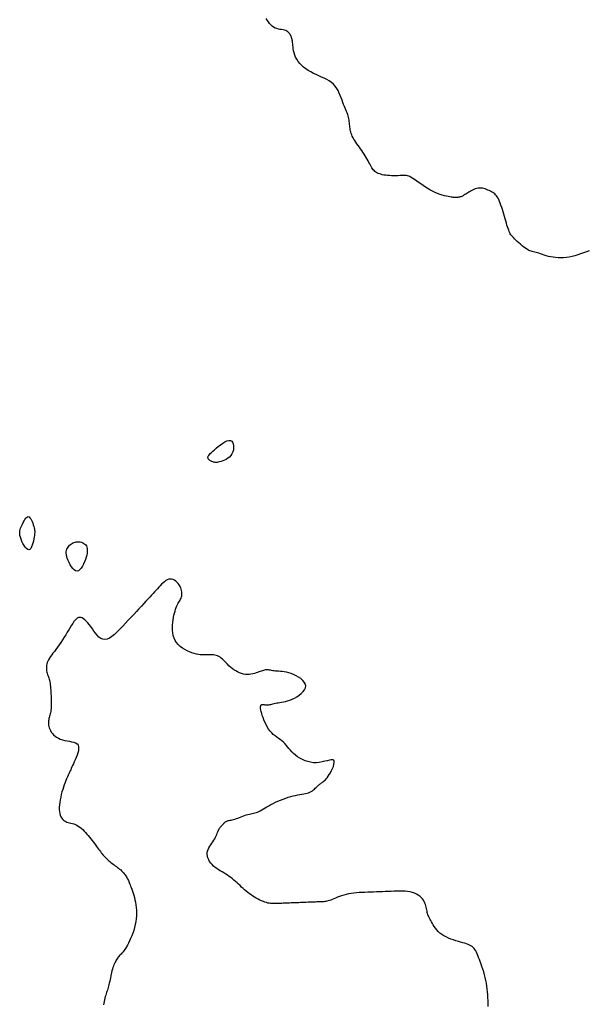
# Model space of a CAD drawing. Header units: millimetres. Extents: x 32690613 to 32693367, y 5343692 to 5344708.
# Tile 831 of 1009: x 32693151 to 32693176, y 5344229 to 5344272. Entities that reach past the tile are written whole.
import ezdxf

# ---------------------------------------------------------------- set-up
doc = ezdxf.new("R2010")
doc.units = ezdxf.units.MM
doc.header["$LTSCALE"] = 20
doc.layers.add('02-DGM_HL_492.00', color=82, linetype='Continuous')
doc.layers.add('02-DGM_HL_492.50', color=92, linetype='Continuous')

msp = doc.modelspace()

# ---------------------------------------------------------------- linework, layer by layer
at = {"layer": '02-DGM_HL_492.00', "elevation": 492, "flags": 128}
msp.add_lwpolyline([(32693176.055, 5344261.739), (32693175.932, 5344261.698), (32693175.808, 5344261.652), (32693175.685, 5344261.606), (32693175.562, 5344261.562), (32693175.438, 5344261.522), (32693175.314, 5344261.49), (32693175.191, 5344261.465), (32693175.069, 5344261.448), (32693174.948, 5344261.437), (32693174.83, 5344261.433), (32693174.714, 5344261.435), (32693174.603, 5344261.444), (32693174.495, 5344261.458), (32693174.393, 5344261.477), (32693174.296, 5344261.5), (32693174.203, 5344261.526), (32693174.116, 5344261.554), (32693174.034, 5344261.582), (32693173.958, 5344261.609), (32693173.887, 5344261.633), (32693173.821, 5344261.654), (32693173.76, 5344261.67), (32693173.703, 5344261.683), (32693173.649, 5344261.695), (32693173.596, 5344261.707), (32693173.543, 5344261.723), (32693173.489, 5344261.742), (32693173.431, 5344261.768), (32693173.37, 5344261.803), (32693173.303, 5344261.847), (32693173.233, 5344261.899), (32693173.16, 5344261.957), (32693173.088, 5344262.018), (32693173.016, 5344262.082), (32693172.949, 5344262.144), (32693172.886, 5344262.204), (32693172.829, 5344262.26), (32693172.782, 5344262.309), (32693172.741, 5344262.353), (32693172.706, 5344262.394), (32693172.677, 5344262.434), (32693172.651, 5344262.476), (32693172.627, 5344262.521), (32693172.604, 5344262.571), (32693172.582, 5344262.628), (32693172.558, 5344262.694), (32693172.532, 5344262.769), (32693172.506, 5344262.85), (32693172.479, 5344262.937), (32693172.451, 5344263.029), (32693172.423, 5344263.124), (32693172.394, 5344263.221), (32693172.366, 5344263.32), (32693172.337, 5344263.419), (32693172.308, 5344263.517), (32693172.278, 5344263.612), (32693172.248, 5344263.703), (32693172.218, 5344263.79), (32693172.187, 5344263.871), (32693172.155, 5344263.945), (32693172.122, 5344264.011), (32693172.087, 5344264.068), (32693172.052, 5344264.117), (32693172.014, 5344264.158), (32693171.975, 5344264.194), (32693171.933, 5344264.226), (32693171.889, 5344264.254), (32693171.843, 5344264.281), (32693171.793, 5344264.307), (32693171.741, 5344264.333), (32693171.685, 5344264.359), (32693171.628, 5344264.384), (32693171.568, 5344264.406), (32693171.508, 5344264.424), (32693171.446, 5344264.438), (32693171.383, 5344264.446), (32693171.321, 5344264.447), (32693171.258, 5344264.441), (32693171.197, 5344264.428), (32693171.136, 5344264.409), (32693171.077, 5344264.386), (32693171.02, 5344264.36), (32693170.964, 5344264.331), (32693170.911, 5344264.301), (32693170.861, 5344264.271), (32693170.813, 5344264.241), (32693170.769, 5344264.213), (32693170.727, 5344264.186), (32693170.688, 5344264.161), (32693170.651, 5344264.137), (32693170.616, 5344264.117), (32693170.583, 5344264.099), (32693170.551, 5344264.083), (32693170.521, 5344264.071), (32693170.492, 5344264.062), (32693170.464, 5344264.055), (32693170.438, 5344264.05), (32693170.412, 5344264.046), (32693170.386, 5344264.044), (32693170.361, 5344264.043), (32693170.336, 5344264.042), (32693170.311, 5344264.041), (32693170.284, 5344264.04), (32693170.256, 5344264.04), (32693170.223, 5344264.041), (32693170.186, 5344264.044), (32693170.143, 5344264.048), (32693170.093, 5344264.054), (32693170.035, 5344264.063), (32693169.967, 5344264.075), (32693169.891, 5344264.09), (32693169.807, 5344264.11), (32693169.715, 5344264.135), (32693169.617, 5344264.166), (32693169.513, 5344264.205), (32693169.404, 5344264.251), (32693169.291, 5344264.307), (32693169.175, 5344264.371), (32693169.057, 5344264.443), (32693168.94, 5344264.518), (32693168.826, 5344264.596), (32693168.717, 5344264.671), (32693168.615, 5344264.743), (32693168.522, 5344264.808), (32693168.441, 5344264.863), (32693168.373, 5344264.906), (32693168.314, 5344264.938), (32693168.264, 5344264.961), (32693168.218, 5344264.976), (32693168.173, 5344264.984), (32693168.128, 5344264.987), (32693168.077, 5344264.987), (32693168.019, 5344264.985), (32693167.952, 5344264.983), (32693167.876, 5344264.98), (32693167.794, 5344264.978), (32693167.707, 5344264.976), (32693167.617, 5344264.976), (32693167.527, 5344264.978), (32693167.438, 5344264.981), (32693167.352, 5344264.987), (32693167.271, 5344264.995), (32693167.195, 5344265.007), (32693167.124, 5344265.021), (32693167.058, 5344265.038), (32693166.998, 5344265.058), (32693166.942, 5344265.08), (32693166.891, 5344265.106), (32693166.846, 5344265.134), (32693166.806, 5344265.165), (32693166.769, 5344265.199), (32693166.736, 5344265.237), (32693166.705, 5344265.278), (32693166.675, 5344265.323), (32693166.645, 5344265.372), (32693166.615, 5344265.426), (32693166.582, 5344265.485), (32693166.547, 5344265.549), (32693166.509, 5344265.617), (32693166.469, 5344265.688), (32693166.427, 5344265.762), (32693166.382, 5344265.838), (32693166.336, 5344265.914), (32693166.288, 5344265.991), (32693166.238, 5344266.067), (32693166.187, 5344266.142), (32693166.135, 5344266.215), (32693166.083, 5344266.286), (32693166.033, 5344266.356), (32693165.985, 5344266.424), (32693165.94, 5344266.49), (32693165.899, 5344266.554), (32693165.863, 5344266.616), (32693165.832, 5344266.677), (32693165.806, 5344266.735), (32693165.785, 5344266.793), (32693165.767, 5344266.85), (32693165.753, 5344266.906), (32693165.742, 5344266.962), (32693165.733, 5344267.018), (32693165.726, 5344267.076), (32693165.719, 5344267.134), (32693165.714, 5344267.194), (32693165.708, 5344267.254), (32693165.701, 5344267.315), (32693165.693, 5344267.376), (32693165.682, 5344267.438), (32693165.669, 5344267.5), (32693165.653, 5344267.561), (32693165.633, 5344267.623), (32693165.61, 5344267.686), (32693165.583, 5344267.751), (32693165.555, 5344267.818), (32693165.523, 5344267.889), (32693165.491, 5344267.966), (32693165.457, 5344268.047), (32693165.422, 5344268.136), (32693165.387, 5344268.232), (32693165.35, 5344268.334), (32693165.31, 5344268.438), (32693165.266, 5344268.544), (32693165.215, 5344268.647), (32693165.158, 5344268.747), (32693165.092, 5344268.841), (32693165.016, 5344268.926), (32693164.929, 5344269.002), (32693164.833, 5344269.068), (32693164.729, 5344269.127), (32693164.619, 5344269.182), (32693164.505, 5344269.234), (32693164.389, 5344269.285), (32693164.272, 5344269.337), (32693164.155, 5344269.393), (32693164.042, 5344269.454), (32693163.933, 5344269.52), (32693163.829, 5344269.59), (32693163.732, 5344269.664), (32693163.642, 5344269.743), (32693163.562, 5344269.825), (32693163.491, 5344269.91), (32693163.431, 5344269.999), (32693163.384, 5344270.089), (32693163.347, 5344270.181), (32693163.319, 5344270.273), (32693163.299, 5344270.362), (32693163.285, 5344270.448), (32693163.275, 5344270.529), (32693163.268, 5344270.604), (32693163.262, 5344270.67), (32693163.256, 5344270.728), (32693163.249, 5344270.778), (32693163.241, 5344270.821), (32693163.233, 5344270.86), (32693163.223, 5344270.894), (32693163.213, 5344270.926), (32693163.201, 5344270.958), (32693163.188, 5344270.99), (32693163.173, 5344271.024), (32693163.156, 5344271.058), (32693163.136, 5344271.093), (32693163.112, 5344271.127), (32693163.084, 5344271.16), (32693163.05, 5344271.189), (32693163.009, 5344271.215), (32693162.962, 5344271.237), (32693162.907, 5344271.253), (32693162.845, 5344271.266), (32693162.779, 5344271.278), (32693162.71, 5344271.29), (32693162.639, 5344271.304), (32693162.568, 5344271.323), (32693162.498, 5344271.349), (32693162.432, 5344271.383), (32693162.37, 5344271.427), (32693162.313, 5344271.481), (32693162.259, 5344271.542), (32693162.208, 5344271.611), (32693162.159, 5344271.684), (32693162.112, 5344271.761)], dxfattribs=at)
at = {"layer": '02-DGM_HL_492.50', "elevation": 492.5, "flags": 128}
for points in [[(32693159.599, 5344252.822), (32693159.602, 5344252.851), (32693159.613, 5344252.882), (32693159.633, 5344252.915), (32693159.662, 5344252.953), (32693159.7, 5344252.995), (32693159.749, 5344253.043), (32693159.808, 5344253.097), (32693159.878, 5344253.158), (32693159.959, 5344253.227), (32693160.047, 5344253.3), (32693160.141, 5344253.372), (32693160.237, 5344253.438), (32693160.331, 5344253.495), (32693160.42, 5344253.537), (32693160.501, 5344253.561), (32693160.571, 5344253.561), (32693160.627, 5344253.534), (32693160.668, 5344253.485), (32693160.696, 5344253.417), (32693160.71, 5344253.337), (32693160.711, 5344253.248), (32693160.698, 5344253.155), (32693160.673, 5344253.064), (32693160.635, 5344252.979), (32693160.586, 5344252.905), (32693160.527, 5344252.841), (32693160.46, 5344252.787), (32693160.389, 5344252.741), (32693160.316, 5344252.704), (32693160.243, 5344252.674), (32693160.172, 5344252.651), (32693160.107, 5344252.633), (32693160.048, 5344252.621), (32693159.997, 5344252.613), (32693159.951, 5344252.61), (32693159.91, 5344252.61), (32693159.872, 5344252.614), (32693159.837, 5344252.622), (32693159.805, 5344252.632), (32693159.773, 5344252.645), (32693159.741, 5344252.661), (32693159.71, 5344252.679), (32693159.681, 5344252.698), (32693159.655, 5344252.72), (32693159.633, 5344252.743), (32693159.615, 5344252.768), (32693159.604, 5344252.795)], [(32693151.845, 5344250.273), (32693151.882, 5344250.259), (32693151.917, 5344250.226), (32693151.951, 5344250.179), (32693151.983, 5344250.12), (32693152.013, 5344250.055), (32693152.04, 5344249.986), (32693152.064, 5344249.917), (32693152.084, 5344249.851), (32693152.1, 5344249.793), (32693152.112, 5344249.74), (32693152.12, 5344249.689), (32693152.124, 5344249.639), (32693152.124, 5344249.587), (32693152.12, 5344249.53), (32693152.113, 5344249.467), (32693152.102, 5344249.393), (32693152.088, 5344249.31), (32693152.07, 5344249.22), (32693152.048, 5344249.128), (32693152.022, 5344249.041), (32693151.992, 5344248.964), (32693151.957, 5344248.901), (32693151.918, 5344248.859), (32693151.873, 5344248.842), (32693151.824, 5344248.855), (32693151.772, 5344248.894), (32693151.719, 5344248.954), (32693151.666, 5344249.029), (32693151.617, 5344249.115), (32693151.572, 5344249.206), (32693151.534, 5344249.297), (32693151.505, 5344249.384), (32693151.486, 5344249.462), (32693151.477, 5344249.532), (32693151.477, 5344249.595), (32693151.484, 5344249.654), (32693151.498, 5344249.711), (32693151.517, 5344249.768), (32693151.541, 5344249.826), (32693151.569, 5344249.887), (32693151.598, 5344249.953), (32693151.63, 5344250.02), (32693151.664, 5344250.086), (32693151.699, 5344250.147), (32693151.735, 5344250.2), (32693151.772, 5344250.241), (32693151.809, 5344250.266)], [(32693153.531, 5344248.474), (32693153.507, 5344248.556), (32693153.493, 5344248.63), (32693153.487, 5344248.696), (32693153.488, 5344248.757), (32693153.498, 5344248.812), (32693153.513, 5344248.862), (32693153.535, 5344248.909), (32693153.562, 5344248.953), (32693153.594, 5344248.995), (32693153.63, 5344249.034), (32693153.671, 5344249.07), (32693153.715, 5344249.103), (32693153.762, 5344249.131), (32693153.812, 5344249.154), (32693153.865, 5344249.172), (32693153.92, 5344249.184), (32693153.977, 5344249.189), (32693154.034, 5344249.187), (32693154.091, 5344249.18), (32693154.146, 5344249.165), (32693154.198, 5344249.145), (32693154.246, 5344249.119), (32693154.289, 5344249.087), (32693154.326, 5344249.049), (32693154.355, 5344249.006), (32693154.376, 5344248.957), (32693154.39, 5344248.902), (32693154.396, 5344248.84), (32693154.395, 5344248.772), (32693154.386, 5344248.696), (32693154.37, 5344248.613), (32693154.346, 5344248.522), (32693154.315, 5344248.424), (32693154.277, 5344248.323), (32693154.233, 5344248.223), (32693154.184, 5344248.13), (32693154.131, 5344248.049), (32693154.074, 5344247.984), (32693154.014, 5344247.94), (32693153.953, 5344247.923), (32693153.89, 5344247.935), (32693153.827, 5344247.974), (32693153.766, 5344248.034), (32693153.708, 5344248.109), (32693153.654, 5344248.196), (32693153.605, 5344248.289), (32693153.564, 5344248.383)]]:
    msp.add_lwpolyline(points, close=True, dxfattribs=at)
msp.add_lwpolyline([(32693171.699, 5344229.143), (32693171.694, 5344229.268), (32693171.689, 5344229.393), (32693171.684, 5344229.518), (32693171.677, 5344229.643), (32693171.668, 5344229.767), (32693171.657, 5344229.892), (32693171.642, 5344230.017), (32693171.623, 5344230.141), (32693171.6, 5344230.265), (32693171.572, 5344230.389), (32693171.539, 5344230.512), (32693171.504, 5344230.632), (32693171.466, 5344230.75), (32693171.427, 5344230.864), (32693171.389, 5344230.972), (32693171.35, 5344231.075), (32693171.314, 5344231.171), (32693171.281, 5344231.26), (32693171.249, 5344231.341), (32693171.218, 5344231.415), (32693171.187, 5344231.483), (32693171.156, 5344231.543), (32693171.122, 5344231.598), (32693171.085, 5344231.646), (32693171.044, 5344231.689), (32693170.998, 5344231.726), (32693170.947, 5344231.759), (32693170.89, 5344231.789), (32693170.827, 5344231.816), (32693170.757, 5344231.841), (32693170.681, 5344231.866), (32693170.598, 5344231.892), (32693170.507, 5344231.918), (32693170.408, 5344231.947), (32693170.304, 5344231.978), (32693170.197, 5344232.013), (32693170.088, 5344232.051), (32693169.981, 5344232.093), (32693169.877, 5344232.14), (32693169.778, 5344232.191), (32693169.688, 5344232.248), (32693169.607, 5344232.309), (32693169.535, 5344232.375), (32693169.472, 5344232.444), (32693169.417, 5344232.515), (32693169.367, 5344232.586), (32693169.324, 5344232.656), (32693169.285, 5344232.723), (32693169.25, 5344232.786), (32693169.217, 5344232.845), (32693169.188, 5344232.9), (32693169.161, 5344232.952), (32693169.137, 5344233.001), (32693169.116, 5344233.049), (32693169.097, 5344233.097), (32693169.081, 5344233.146), (32693169.067, 5344233.196), (32693169.055, 5344233.249), (32693169.045, 5344233.304), (32693169.035, 5344233.362), (32693169.023, 5344233.42), (32693169.009, 5344233.48), (32693168.991, 5344233.541), (32693168.967, 5344233.602), (32693168.937, 5344233.664), (32693168.9, 5344233.725), (32693168.855, 5344233.784), (32693168.801, 5344233.842), (32693168.741, 5344233.896), (32693168.672, 5344233.946), (32693168.596, 5344233.991), (32693168.513, 5344234.029), (32693168.422, 5344234.061), (32693168.323, 5344234.084), (32693168.218, 5344234.101), (32693168.107, 5344234.111), (32693167.992, 5344234.117), (32693167.873, 5344234.118), (32693167.751, 5344234.116), (32693167.627, 5344234.113), (32693167.502, 5344234.108), (32693167.377, 5344234.103), (32693167.252, 5344234.098), (32693167.128, 5344234.093), (32693167.003, 5344234.089), (32693166.878, 5344234.084), (32693166.753, 5344234.079), (32693166.628, 5344234.074), (32693166.503, 5344234.069), (32693166.378, 5344234.064), (32693166.254, 5344234.058), (32693166.131, 5344234.052), (32693166.011, 5344234.043), (32693165.893, 5344234.032), (32693165.778, 5344234.017), (32693165.667, 5344233.999), (32693165.562, 5344233.977), (32693165.461, 5344233.949), (32693165.366, 5344233.919), (32693165.276, 5344233.885), (32693165.191, 5344233.851), (32693165.112, 5344233.817), (32693165.037, 5344233.784), (32693164.968, 5344233.754), (32693164.904, 5344233.729), (32693164.845, 5344233.708), (32693164.79, 5344233.692), (32693164.739, 5344233.68), (32693164.691, 5344233.672), (32693164.645, 5344233.666), (32693164.602, 5344233.662), (32693164.559, 5344233.66), (32693164.518, 5344233.658), (32693164.476, 5344233.656), (32693164.433, 5344233.655), (32693164.39, 5344233.653), (32693164.344, 5344233.651), (32693164.296, 5344233.649), (32693164.244, 5344233.647), (32693164.189, 5344233.645), (32693164.129, 5344233.643), (32693164.064, 5344233.64), (32693163.995, 5344233.637), (32693163.921, 5344233.635), (32693163.845, 5344233.632), (32693163.765, 5344233.628), (32693163.684, 5344233.625), (32693163.602, 5344233.622), (32693163.518, 5344233.619), (32693163.435, 5344233.616), (32693163.353, 5344233.612), (32693163.271, 5344233.609), (32693163.192, 5344233.606), (32693163.116, 5344233.603), (32693163.042, 5344233.6), (32693162.973, 5344233.598), (32693162.908, 5344233.595), (32693162.848, 5344233.593), (32693162.792, 5344233.59), (32693162.741, 5344233.588), (32693162.693, 5344233.587), (32693162.647, 5344233.585), (32693162.603, 5344233.583), (32693162.561, 5344233.581), (32693162.519, 5344233.58), (32693162.477, 5344233.578), (32693162.435, 5344233.577), (32693162.391, 5344233.578), (32693162.345, 5344233.58), (32693162.297, 5344233.585), (32693162.245, 5344233.593), (32693162.189, 5344233.604), (32693162.128, 5344233.62), (32693162.063, 5344233.641), (32693161.992, 5344233.667), (32693161.919, 5344233.696), (32693161.843, 5344233.731), (32693161.765, 5344233.769), (32693161.687, 5344233.81), (32693161.61, 5344233.855), (32693161.534, 5344233.903), (32693161.46, 5344233.953), (32693161.388, 5344234.006), (32693161.319, 5344234.061), (32693161.251, 5344234.117), (32693161.184, 5344234.175), (32693161.118, 5344234.234), (32693161.053, 5344234.294), (32693160.988, 5344234.354), (32693160.923, 5344234.414), (32693160.858, 5344234.474), (32693160.792, 5344234.532), (32693160.725, 5344234.59), (32693160.657, 5344234.647), (32693160.587, 5344234.702), (32693160.516, 5344234.755), (32693160.442, 5344234.805), (32693160.366, 5344234.853), (32693160.288, 5344234.9), (32693160.21, 5344234.945), (32693160.132, 5344234.991), (32693160.056, 5344235.039), (32693159.981, 5344235.088), (32693159.91, 5344235.141), (32693159.843, 5344235.199), (32693159.781, 5344235.261), (32693159.724, 5344235.328), (32693159.675, 5344235.399), (32693159.634, 5344235.472), (32693159.602, 5344235.547), (32693159.58, 5344235.622), (32693159.569, 5344235.698), (32693159.57, 5344235.772), (32693159.584, 5344235.844), (32693159.608, 5344235.915), (32693159.642, 5344235.983), (32693159.681, 5344236.051), (32693159.724, 5344236.117), (32693159.769, 5344236.182), (32693159.813, 5344236.247), (32693159.855, 5344236.311), (32693159.892, 5344236.375), (32693159.924, 5344236.438), (32693159.952, 5344236.5), (32693159.978, 5344236.559), (32693160.001, 5344236.615), (32693160.022, 5344236.668), (32693160.043, 5344236.716), (32693160.064, 5344236.76), (32693160.085, 5344236.799), (32693160.106, 5344236.832), (32693160.128, 5344236.862), (32693160.15, 5344236.888), (32693160.171, 5344236.912), (32693160.193, 5344236.934), (32693160.214, 5344236.956), (32693160.234, 5344236.977), (32693160.254, 5344236.999), (32693160.273, 5344237.021), (32693160.293, 5344237.043), (32693160.313, 5344237.065), (32693160.334, 5344237.085), (32693160.357, 5344237.104), (32693160.383, 5344237.121), (32693160.41, 5344237.135), (32693160.441, 5344237.147), (32693160.476, 5344237.157), (32693160.513, 5344237.165), (32693160.555, 5344237.174), (32693160.601, 5344237.183), (32693160.651, 5344237.195), (32693160.705, 5344237.208), (32693160.764, 5344237.225), (32693160.828, 5344237.246), (32693160.897, 5344237.271), (32693160.967, 5344237.297), (32693161.04, 5344237.325), (32693161.113, 5344237.353), (32693161.185, 5344237.379), (32693161.256, 5344237.404), (32693161.324, 5344237.425), (32693161.388, 5344237.442), (32693161.449, 5344237.457), (32693161.507, 5344237.469), (32693161.565, 5344237.482), (32693161.621, 5344237.495), (32693161.678, 5344237.511), (32693161.737, 5344237.53), (32693161.797, 5344237.555), (32693161.86, 5344237.585), (32693161.926, 5344237.621), (32693161.996, 5344237.662), (32693162.07, 5344237.706), (32693162.149, 5344237.753), (32693162.233, 5344237.802), (32693162.322, 5344237.851), (32693162.417, 5344237.901), (32693162.518, 5344237.951), (32693162.624, 5344237.998), (32693162.733, 5344238.044), (32693162.845, 5344238.088), (32693162.957, 5344238.128), (32693163.068, 5344238.164), (32693163.177, 5344238.197), (32693163.283, 5344238.224), (32693163.384, 5344238.247), (32693163.479, 5344238.265), (32693163.57, 5344238.28), (32693163.655, 5344238.294), (32693163.736, 5344238.308), (32693163.811, 5344238.323), (32693163.88, 5344238.34), (32693163.945, 5344238.361), (32693164.004, 5344238.387), (32693164.058, 5344238.416), (32693164.107, 5344238.449), (32693164.153, 5344238.483), (32693164.194, 5344238.519), (32693164.233, 5344238.554), (32693164.268, 5344238.588), (32693164.301, 5344238.62), (32693164.333, 5344238.649), (32693164.362, 5344238.675), (32693164.391, 5344238.699), (32693164.419, 5344238.722), (32693164.447, 5344238.743), (32693164.475, 5344238.764), (32693164.504, 5344238.785), (32693164.533, 5344238.807), (32693164.564, 5344238.83), (32693164.597, 5344238.855), (32693164.632, 5344238.884), (32693164.669, 5344238.919), (32693164.707, 5344238.961), (32693164.748, 5344239.011), (32693164.791, 5344239.07), (32693164.837, 5344239.141), (32693164.885, 5344239.224), (32693164.932, 5344239.314), (32693164.976, 5344239.408), (32693165.013, 5344239.5), (32693165.04, 5344239.587), (32693165.054, 5344239.663), (32693165.051, 5344239.724), (32693165.03, 5344239.766), (32693164.986, 5344239.785), (32693164.923, 5344239.784), (32693164.843, 5344239.769), (32693164.749, 5344239.744), (32693164.643, 5344239.716), (32693164.528, 5344239.688), (32693164.407, 5344239.665), (32693164.283, 5344239.653), (32693164.158, 5344239.656), (32693164.034, 5344239.673), (32693163.912, 5344239.702), (32693163.793, 5344239.742), (32693163.68, 5344239.791), (32693163.572, 5344239.848), (32693163.472, 5344239.912), (32693163.381, 5344239.979), (32693163.3, 5344240.05), (32693163.227, 5344240.123), (32693163.16, 5344240.197), (32693163.099, 5344240.271), (32693163.039, 5344240.343), (32693162.981, 5344240.413), (32693162.921, 5344240.48), (32693162.859, 5344240.543), (32693162.791, 5344240.6), (32693162.72, 5344240.655), (32693162.647, 5344240.708), (32693162.572, 5344240.761), (32693162.497, 5344240.817), (32693162.423, 5344240.878), (32693162.352, 5344240.945), (32693162.284, 5344241.021), (32693162.221, 5344241.106), (32693162.162, 5344241.2), (32693162.109, 5344241.299), (32693162.061, 5344241.401), (32693162.018, 5344241.503), (32693161.98, 5344241.603), (32693161.947, 5344241.698), (32693161.921, 5344241.785), (32693161.899, 5344241.862), (32693161.884, 5344241.93), (32693161.874, 5344241.988), (32693161.869, 5344242.037), (32693161.87, 5344242.078), (32693161.877, 5344242.11), (32693161.889, 5344242.134), (32693161.906, 5344242.151), (32693161.929, 5344242.161), (32693161.957, 5344242.166), (32693161.989, 5344242.166), (32693162.024, 5344242.163), (32693162.062, 5344242.159), (32693162.102, 5344242.154), (32693162.143, 5344242.151), (32693162.184, 5344242.151), (32693162.226, 5344242.155), (32693162.268, 5344242.162), (32693162.311, 5344242.171), (32693162.357, 5344242.183), (32693162.405, 5344242.195), (32693162.456, 5344242.209), (32693162.511, 5344242.221), (32693162.57, 5344242.233), (32693162.635, 5344242.243), (32693162.705, 5344242.253), (32693162.78, 5344242.264), (32693162.86, 5344242.278), (32693162.946, 5344242.296), (32693163.036, 5344242.32), (32693163.131, 5344242.351), (32693163.231, 5344242.392), (32693163.335, 5344242.443), (32693163.44, 5344242.503), (32693163.54, 5344242.57), (32693163.631, 5344242.644), (32693163.71, 5344242.722), (32693163.77, 5344242.804), (32693163.809, 5344242.887), (32693163.82, 5344242.971), (32693163.802, 5344243.054), (32693163.757, 5344243.134), (32693163.691, 5344243.21), (32693163.606, 5344243.282), (32693163.509, 5344243.349), (32693163.404, 5344243.408), (32693163.296, 5344243.46), (32693163.188, 5344243.502), (32693163.085, 5344243.535), (32693162.988, 5344243.559), (32693162.896, 5344243.576), (32693162.809, 5344243.588), (32693162.728, 5344243.595), (32693162.652, 5344243.6), (32693162.582, 5344243.605), (32693162.516, 5344243.61), (32693162.456, 5344243.616), (32693162.4, 5344243.625), (32693162.348, 5344243.634), (32693162.3, 5344243.643), (32693162.254, 5344243.651), (32693162.21, 5344243.657), (32693162.167, 5344243.661), (32693162.125, 5344243.661), (32693162.084, 5344243.657), (32693162.041, 5344243.65), (32693161.998, 5344243.639), (32693161.953, 5344243.626), (32693161.905, 5344243.61), (32693161.854, 5344243.592), (32693161.8, 5344243.572), (32693161.74, 5344243.551), (32693161.676, 5344243.53), (32693161.607, 5344243.51), (32693161.535, 5344243.491), (32693161.458, 5344243.476), (32693161.379, 5344243.466), (32693161.298, 5344243.461), (32693161.215, 5344243.465), (32693161.132, 5344243.478), (32693161.047, 5344243.5), (32693160.964, 5344243.532), (32693160.881, 5344243.571), (32693160.8, 5344243.618), (32693160.721, 5344243.669), (32693160.645, 5344243.724), (32693160.573, 5344243.783), (32693160.506, 5344243.842), (32693160.443, 5344243.902), (32693160.385, 5344243.961), (32693160.33, 5344244.019), (32693160.278, 5344244.073), (32693160.227, 5344244.124), (32693160.176, 5344244.17), (32693160.125, 5344244.209), (32693160.073, 5344244.242), (32693160.019, 5344244.268), (32693159.962, 5344244.286), (32693159.904, 5344244.299), (32693159.845, 5344244.306), (32693159.784, 5344244.31), (32693159.723, 5344244.311), (32693159.66, 5344244.31), (32693159.598, 5344244.307), (32693159.535, 5344244.305), (32693159.472, 5344244.304), (32693159.406, 5344244.304), (32693159.337, 5344244.308), (32693159.265, 5344244.315), (32693159.187, 5344244.326), (32693159.103, 5344244.344), (32693159.012, 5344244.368), (32693158.913, 5344244.399), (32693158.81, 5344244.438), (32693158.704, 5344244.485), (32693158.599, 5344244.539), (32693158.497, 5344244.602), (32693158.402, 5344244.672), (32693158.316, 5344244.751), (32693158.243, 5344244.838), (32693158.184, 5344244.933), (32693158.14, 5344245.035), (32693158.107, 5344245.143), (32693158.086, 5344245.254), (32693158.074, 5344245.368), (32693158.071, 5344245.482), (32693158.075, 5344245.596), (32693158.084, 5344245.708), (32693158.097, 5344245.816), (32693158.114, 5344245.919), (32693158.134, 5344246.018), (32693158.157, 5344246.112), (32693158.182, 5344246.2), (32693158.208, 5344246.281), (32693158.236, 5344246.356), (32693158.264, 5344246.423), (32693158.293, 5344246.483), (32693158.322, 5344246.537), (32693158.35, 5344246.586), (32693158.376, 5344246.631), (32693158.401, 5344246.674), (32693158.423, 5344246.717), (32693158.442, 5344246.761), (32693158.458, 5344246.806), (32693158.47, 5344246.856), (32693158.477, 5344246.908), (32693158.479, 5344246.963), (32693158.476, 5344247.021), (32693158.466, 5344247.08), (32693158.451, 5344247.14), (32693158.428, 5344247.201), (32693158.398, 5344247.263), (32693158.361, 5344247.323), (32693158.317, 5344247.382), (32693158.267, 5344247.436), (32693158.213, 5344247.485), (32693158.154, 5344247.525), (32693158.094, 5344247.556), (32693158.032, 5344247.574), (32693157.969, 5344247.58), (32693157.907, 5344247.57), (32693157.845, 5344247.546), (32693157.784, 5344247.511), (32693157.723, 5344247.466), (32693157.663, 5344247.413), (32693157.603, 5344247.354), (32693157.543, 5344247.291), (32693157.482, 5344247.227), (32693157.422, 5344247.162), (32693157.361, 5344247.096), (32693157.298, 5344247.028), (32693157.232, 5344246.957), (32693157.163, 5344246.881), (32693157.089, 5344246.801), (32693157.009, 5344246.715), (32693156.922, 5344246.621), (32693156.829, 5344246.52), (32693156.729, 5344246.412), (32693156.623, 5344246.297), (32693156.512, 5344246.178), (32693156.398, 5344246.054), (32693156.281, 5344245.928), (32693156.162, 5344245.799), (32693156.042, 5344245.669), (32693155.922, 5344245.54), (32693155.803, 5344245.415), (32693155.686, 5344245.298), (32693155.571, 5344245.192), (32693155.459, 5344245.103), (32693155.352, 5344245.033), (32693155.249, 5344244.986), (32693155.152, 5344244.968), (32693155.062, 5344244.979), (32693154.977, 5344245.017), (32693154.897, 5344245.076), (32693154.822, 5344245.153), (32693154.75, 5344245.241), (32693154.68, 5344245.336), (32693154.613, 5344245.433), (32693154.547, 5344245.528), (32693154.481, 5344245.615), (32693154.415, 5344245.693), (32693154.351, 5344245.762), (32693154.288, 5344245.82), (32693154.227, 5344245.866), (32693154.168, 5344245.9), (32693154.112, 5344245.92), (32693154.058, 5344245.926), (32693154.008, 5344245.916), (32693153.959, 5344245.892), (32693153.912, 5344245.854), (32693153.865, 5344245.803), (32693153.817, 5344245.741), (32693153.768, 5344245.668), (32693153.715, 5344245.585), (32693153.658, 5344245.493), (32693153.597, 5344245.393), (32693153.532, 5344245.287), (32693153.464, 5344245.178), (32693153.394, 5344245.066), (32693153.322, 5344244.954), (32693153.25, 5344244.844), (32693153.178, 5344244.738), (32693153.108, 5344244.637), (32693153.04, 5344244.545), (32693152.975, 5344244.459), (32693152.914, 5344244.379), (32693152.857, 5344244.305), (32693152.805, 5344244.234), (32693152.759, 5344244.166), (32693152.719, 5344244.101), (32693152.687, 5344244.037), (32693152.662, 5344243.974), (32693152.644, 5344243.911), (32693152.632, 5344243.849), (32693152.627, 5344243.788), (32693152.627, 5344243.729), (32693152.631, 5344243.671), (32693152.639, 5344243.616), (32693152.65, 5344243.563), (32693152.663, 5344243.513), (32693152.679, 5344243.464), (32693152.695, 5344243.416), (32693152.713, 5344243.368), (32693152.73, 5344243.318), (32693152.747, 5344243.266), (32693152.763, 5344243.211), (32693152.777, 5344243.151), (32693152.789, 5344243.087), (32693152.798, 5344243.017), (32693152.806, 5344242.944), (32693152.812, 5344242.868), (32693152.817, 5344242.788), (32693152.822, 5344242.707), (32693152.825, 5344242.625), (32693152.829, 5344242.542), (32693152.832, 5344242.458), (32693152.835, 5344242.376), (32693152.837, 5344242.295), (32693152.838, 5344242.215), (32693152.837, 5344242.139), (32693152.835, 5344242.065), (32693152.831, 5344241.995), (32693152.825, 5344241.93), (32693152.815, 5344241.869), (32693152.804, 5344241.813), (32693152.791, 5344241.76), (32693152.778, 5344241.709), (32693152.764, 5344241.66), (32693152.751, 5344241.61), (32693152.739, 5344241.561), (32693152.73, 5344241.509), (32693152.723, 5344241.456), (32693152.719, 5344241.4), (32693152.72, 5344241.342), (32693152.725, 5344241.283), (32693152.735, 5344241.223), (32693152.751, 5344241.162), (32693152.774, 5344241.101), (32693152.804, 5344241.04), (32693152.841, 5344240.979), (32693152.887, 5344240.919), (32693152.94, 5344240.862), (32693153.001, 5344240.807), (32693153.069, 5344240.758), (32693153.145, 5344240.713), (32693153.229, 5344240.674), (32693153.32, 5344240.643), (32693153.418, 5344240.619), (32693153.519, 5344240.6), (32693153.621, 5344240.583), (32693153.719, 5344240.564), (32693153.809, 5344240.542), (32693153.888, 5344240.512), (32693153.951, 5344240.472), (32693153.996, 5344240.419), (32693154.018, 5344240.35), (32693154.022, 5344240.268), (32693154.01, 5344240.176), (32693153.985, 5344240.078), (32693153.951, 5344239.977), (32693153.911, 5344239.876), (32693153.87, 5344239.779), (32693153.83, 5344239.69), (32693153.793, 5344239.61), (32693153.761, 5344239.538), (32693153.732, 5344239.474), (32693153.705, 5344239.414), (32693153.679, 5344239.356), (32693153.653, 5344239.3), (32693153.627, 5344239.242), (32693153.599, 5344239.18), (32693153.569, 5344239.114), (32693153.538, 5344239.042), (32693153.504, 5344238.965), (32693153.47, 5344238.883), (32693153.435, 5344238.796), (32693153.401, 5344238.703), (32693153.367, 5344238.606), (32693153.334, 5344238.503), (32693153.302, 5344238.395), (32693153.273, 5344238.284), (32693153.247, 5344238.17), (32693153.224, 5344238.057), (32693153.206, 5344237.945), (32693153.194, 5344237.837), (32693153.187, 5344237.733), (32693153.187, 5344237.635), (32693153.194, 5344237.546), (32693153.209, 5344237.464), (32693153.23, 5344237.391), (32693153.256, 5344237.325), (32693153.289, 5344237.268), (32693153.326, 5344237.218), (32693153.369, 5344237.177), (32693153.415, 5344237.144), (32693153.464, 5344237.118), (32693153.517, 5344237.098), (32693153.573, 5344237.082), (32693153.631, 5344237.069), (32693153.691, 5344237.055), (32693153.753, 5344237.04), (32693153.816, 5344237.02), (32693153.879, 5344236.995), (32693153.943, 5344236.963), (32693154.007, 5344236.923), (32693154.071, 5344236.877), (32693154.134, 5344236.826), (32693154.197, 5344236.77), (32693154.259, 5344236.71), (32693154.319, 5344236.647), (32693154.379, 5344236.581), (32693154.437, 5344236.514), (32693154.494, 5344236.445), (32693154.549, 5344236.377), (32693154.602, 5344236.308), (32693154.653, 5344236.24), (32693154.702, 5344236.174), (32693154.75, 5344236.109), (32693154.795, 5344236.047), (32693154.838, 5344235.987), (32693154.879, 5344235.931), (32693154.919, 5344235.877), (32693154.958, 5344235.825), (32693154.996, 5344235.776), (32693155.034, 5344235.728), (32693155.072, 5344235.682), (32693155.111, 5344235.637), (32693155.151, 5344235.593), (32693155.191, 5344235.55), (32693155.233, 5344235.508), (32693155.276, 5344235.468), (32693155.32, 5344235.428), (32693155.365, 5344235.39), (32693155.41, 5344235.353), (32693155.457, 5344235.317), (32693155.505, 5344235.281), (32693155.553, 5344235.247), (32693155.602, 5344235.213), (32693155.65, 5344235.178), (32693155.698, 5344235.143), (32693155.745, 5344235.107), (32693155.791, 5344235.07), (32693155.835, 5344235.031), (32693155.877, 5344234.99), (32693155.918, 5344234.947), (32693155.955, 5344234.904), (32693155.991, 5344234.86), (32693156.024, 5344234.815), (32693156.054, 5344234.772), (32693156.082, 5344234.729), (32693156.107, 5344234.689), (32693156.129, 5344234.65), (32693156.149, 5344234.612), (32693156.167, 5344234.574), (32693156.185, 5344234.534), (32693156.203, 5344234.492), (32693156.221, 5344234.446), (32693156.241, 5344234.394), (32693156.263, 5344234.336), (32693156.287, 5344234.271), (32693156.314, 5344234.198), (32693156.342, 5344234.119), (32693156.37, 5344234.033), (32693156.398, 5344233.941), (32693156.425, 5344233.844), (32693156.449, 5344233.742), (32693156.471, 5344233.635), (32693156.489, 5344233.525), (32693156.502, 5344233.411), (32693156.511, 5344233.293), (32693156.515, 5344233.173), (32693156.513, 5344233.051), (32693156.504, 5344232.927), (32693156.489, 5344232.802), (32693156.466, 5344232.676), (32693156.436, 5344232.55), (32693156.4, 5344232.425), (32693156.359, 5344232.303), (32693156.314, 5344232.185), (32693156.266, 5344232.073), (32693156.218, 5344231.969), (32693156.171, 5344231.873), (32693156.126, 5344231.787), (32693156.084, 5344231.713), (32693156.045, 5344231.649), (32693156.008, 5344231.594), (32693155.974, 5344231.547), (32693155.941, 5344231.505), (32693155.91, 5344231.468), (32693155.879, 5344231.434), (32693155.849, 5344231.401), (32693155.819, 5344231.369), (32693155.789, 5344231.336), (32693155.76, 5344231.302), (32693155.73, 5344231.266), (32693155.702, 5344231.229), (32693155.673, 5344231.189), (32693155.646, 5344231.146), (32693155.619, 5344231.1), (32693155.593, 5344231.05), (32693155.568, 5344230.997), (32693155.545, 5344230.94), (32693155.522, 5344230.879), (32693155.5, 5344230.816), (32693155.479, 5344230.749), (32693155.459, 5344230.679), (32693155.441, 5344230.607), (32693155.423, 5344230.532), (32693155.407, 5344230.456), (32693155.391, 5344230.379), (32693155.376, 5344230.302), (32693155.36, 5344230.227), (32693155.345, 5344230.153), (32693155.33, 5344230.084), (32693155.314, 5344230.018), (32693155.297, 5344229.957), (32693155.28, 5344229.9), (32693155.262, 5344229.846), (32693155.244, 5344229.793), (32693155.226, 5344229.74), (32693155.207, 5344229.685), (32693155.189, 5344229.628), (32693155.17, 5344229.568), (32693155.152, 5344229.502), (32693155.134, 5344229.432), (32693155.117, 5344229.36), (32693155.101, 5344229.287), (32693155.087, 5344229.214)], dxfattribs=at)

doc.saveas('drawing.dxf')
